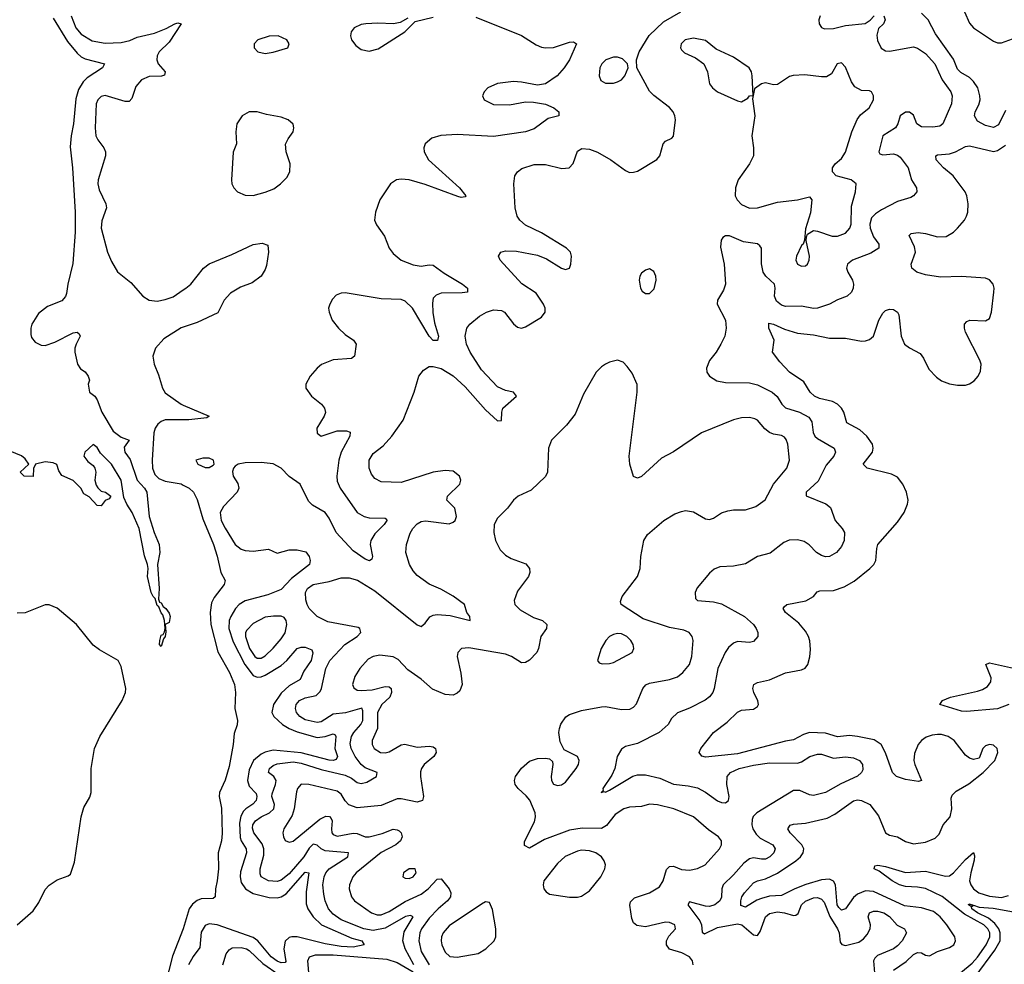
# Model space of a CAD drawing. Header units: inches. Extents: x 1603819 to 1745079, y 385938 to 533966.
# Tile 520 of 561: x 1639183 to 1644103, y 503473 to 508190. Entities that reach past the tile are written whole.
import ezdxf

# ---------------------------------------------------------------- set-up
doc = ezdxf.new("R2010")
doc.units = ezdxf.units.IN
doc.header["$MEASUREMENT"] = 0
doc.layers.add('B6530', color=7, linetype='Continuous')
doc.layers.add('B6540', color=7, linetype='Continuous')

msp = doc.modelspace()

# ---------------------------------------------------------------- linework, layer by layer
at = {"layer": 'B6530', "color": 5}
for points, elevation in [([(1639440.1, 508210), (1639462.9, 508150), (1639490, 508118.6), (1639545.5, 508085.5), (1639610, 508073.8), (1639690, 508075.8), (1639733.2, 508086.8), (1639770, 508103.4), (1639856.4, 508123.6), (1639914.3, 508145.7), (1639958, 508170), (1639974.2, 508174.2), (1639990.3, 508170.3), (1639930, 508078.3), (1639880.2, 508030), (1639869.5, 508010.5), (1639867.9, 507990), (1639875, 507970), (1639910.3, 507930), (1639906.4, 507913.6), (1639891.4, 507908.6), (1639830, 507906), (1639791.6, 507890), (1639763, 507857), (1639743.2, 507796.8), (1639730, 507782.6), (1639710, 507781.8), (1639610, 507812.4), (1639590, 507807.1), (1639572.9, 507790), (1639564.7, 507770), (1639560.6, 507650), (1639564.3, 507610), (1639573.4, 507590), (1639603.6, 507550), (1639611.3, 507530), (1639611.3, 507510), (1639574.5, 507390), (1639573.8, 507370), (1639580.3, 507340.3), (1639613.8, 507270), (1639616.1, 507250), (1639593.9, 507186.1), (1639590.9, 507150), (1639621.7, 507030), (1639642.1, 506982.1), (1639671.7, 506931.7), (1639738.6, 506878.6), (1639798.3, 506810), (1639829.5, 506789.5), (1639870, 506784.7), (1639910, 506792.4), (1639950, 506806.8), (1640000, 506840.6)], 280), ([(1639350, 508197.8), (1639422.1, 508082.1), (1639470, 508023), (1639490, 508005.4), (1639510, 507995.5), (1639607.3, 507970), (1639597.6, 507950), (1639519.7, 507900.3), (1639499.6, 507880.4), (1639477.6, 507842.4), (1639464.5, 507795.5), (1639452.5, 507670), (1639439.6, 507610), (1639435.6, 507555.6), (1639447.3, 507450), (1639460.1, 507230), (1639460.9, 507130), (1639447.9, 506972.1), (1639423.7, 506870), (1639417.4, 506822.6), (1639411.8, 506808.2), (1639393.7, 506786.3), (1639321.5, 506758.5), (1639276.8, 506723.2), (1639244, 506670), (1639238.5, 506650), (1639238.8, 506618.8), (1639242.8, 506602.8), (1639260, 506580), (1639290, 506565.6), (1639310, 506563.6), (1639359.4, 506580.6), (1639450, 506627.3), (1639470.4, 506630.4), (1639481, 506621), (1639486, 506610), (1639464.7, 506570), (1639458, 506550), (1639458, 506530), (1639472, 506470), (1639487.1, 506447.1), (1639510, 506432), (1639524.7, 506410), (1639531.3, 506390), (1639526, 506370), (1639531.3, 506330), (1639558, 506310), (1639570, 506292), (1639594, 506230), (1639650, 506134.8), (1639690, 506104.9), (1639730.8, 506090), (1639705.3, 506054.7), (1639708, 506030), (1639734.4, 505994.4), (1639770.3, 505890), (1639806.4, 505850), (1639818.4, 505830), (1639830.4, 505710), (1639854.9, 505630), (1639880.9, 505570), (1639883.6, 505530), (1639871.7, 505470), (1639880.9, 505350), (1639876.3, 505296.3), (1639882, 505282), (1639890, 505278.8), (1639899.9, 505259.9), (1639913, 505250), (1639930, 505226.8), (1639934.9, 505210), (1639930, 505179), (1639910.9, 505169.1), (1639913.7, 505133.7), (1639910.3, 505110.3), (1639901.6, 505098.4), (1639890, 505059.3), (1639882, 505070), (1639883, 505090), (1639890, 505117.3), (1639899.5, 505120.5), (1639906.2, 505133.8), (1639909.8, 505150.2), (1639906.8, 505190), (1639898.7, 505218.7), (1639890, 505227.3), (1639878, 505258), (1639870, 505265.2), (1639859.6, 505299.6), (1639850, 505309.2), (1639840.5, 505330), (1639822, 505410), (1639825.5, 505450), (1639822.5, 505470), (1639806.6, 505513.4), (1639780.4, 505650), (1639746, 505730), (1639718.7, 505770), (1639703.3, 505803.3), (1639689.6, 505890), (1639642.4, 505970), (1639586.2, 506026.2), (1639570, 506053.2), (1639550, 506069), (1639508.7, 506031.3), (1639504, 506010), (1639523.8, 505983.8), (1639550, 505964.7), (1639558.8, 505950), (1639562.8, 505930), (1639559.1, 505890), (1639565.2, 505865.2), (1639573, 505853), (1639590, 505836), (1639612, 505830), (1639638, 505810), (1639630, 505798), (1639610, 505788.7), (1639590, 505762), (1639570, 505764), (1639530, 505808), (1639503.1, 505823.1), (1639488.7, 505850), (1639450, 505888.7), (1639393.6, 505913.6), (1639378, 505938), (1639368.4, 505968.4), (1639350, 505978), (1639310, 505982), (1639262, 505970), (1639251.6, 505948.4), (1639250, 505908.7), (1639206, 505910), (1639186, 505930), (1639228, 505970), (1639210, 505998), (1639192.9, 506012.9), (1639136, 506036)], 260), ([(1640000, 506654.3), (1639990, 506650.8), (1639904.1, 506595.9), (1639861.6, 506550), (1639848.1, 506510), (1639855.3, 506470), (1639877.4, 506417.4), (1639896.3, 506350), (1639910, 506326.2), (1639989.7, 506269.7), (1640000, 506265.3)], 280), ([(1640000, 506191.9), (1639910, 506191.4), (1639890, 506184), (1639872.7, 506170), (1639859.7, 506150), (1639853.2, 506126.8), (1639845, 505990), (1639846.6, 505950), (1639858.3, 505918.3), (1639878.5, 505898.5), (1639910, 505884.9), (1639990, 505871.6), (1640000, 505866.2)], 280), ([(1639169.8, 503670), (1639250, 503739), (1639278.3, 503781.7), (1639310, 503845.7), (1639330, 503867.7), (1639370, 503894), (1639425.9, 503914.1), (1639436.4, 503923.6), (1639457.7, 503982.3), (1639490.5, 504210), (1639503.7, 504256.3), (1639533.1, 504306.9), (1639540.9, 504330), (1639539.9, 504450), (1639556.7, 504550), (1639583.8, 504610), (1639695, 504790), (1639712.1, 504830), (1639713.5, 504850), (1639690, 504959.3), (1639675.1, 504990), (1639582.6, 505042.6), (1639550, 505066), (1639466.6, 505170), (1639370, 505250.6), (1639330, 505267.8), (1639310, 505268.7), (1639210, 505227.6), (1639170, 505226.6)], 280), ([(1640000, 503649.3), (1639946.1, 503513.9), (1639910, 503369.7)], 280)]:
    msp.add_lwpolyline(points, dxfattribs=dict(at, elevation=elevation))
at = {"layer": 'B6540', "color": 5}
for points, elevation in [([(1641462.7, 508202.7), (1641691, 508111), (1641764.8, 508064.8), (1641790, 508053.8), (1641810.9, 508049.1), (1641850, 508052.4), (1641930, 508078.3), (1641950, 508079.5), (1641964.9, 508070), (1641930, 507989.8), (1641903.2, 507950), (1641868.3, 507910), (1641810, 507869.8), (1641770, 507863.1), (1641690, 507878.7), (1641650, 507881.8), (1641570, 507871.9), (1641523.1, 507850), (1641503.7, 507830), (1641495.5, 507810), (1641504, 507790), (1641550, 507767.2), (1641630, 507765.5), (1641710, 507780.8), (1641750, 507779), (1641810, 507768.2), (1641852.2, 507750), (1641877.3, 507730), (1641878, 507710), (1641823.7, 507696.3), (1641754.5, 507645.5), (1641710.8, 507630), (1641550, 507607), (1641370, 507616.4), (1641287.6, 507612.4), (1641241.9, 507598.1), (1641208.9, 507570), (1641202.3, 507550), (1641204, 507530), (1641225.5, 507490), (1641381.5, 507350), (1641412, 507310), (1641410, 507306), (1641390, 507302.7), (1641372.4, 507307.6), (1641210, 507367.6), (1641130, 507390.9), (1641090, 507394.5), (1641065.3, 507390), (1641035.5, 507370), (1640983.5, 507290), (1640961.2, 507230), (1640956.9, 507190), (1640966, 507166), (1641006.5, 507110), (1641030.2, 507050), (1641050, 507022.3), (1641090, 506990.2), (1641150, 506966.5), (1641190, 506960.2), (1641230, 506966.2), (1641250, 506964.7), (1641303.9, 506923.9), (1641395.5, 506870), (1641420.3, 506850), (1641420.7, 506830), (1641394.5, 506825.5), (1641290, 506825), (1641264.6, 506815.4), (1641250, 506799.7), (1641245.3, 506774.7), (1641248.2, 506728.2), (1641256.2, 506676.2), (1641275.5, 506610), (1641271.2, 506588.8), (1641250, 506588.8), (1641230, 506609.8), (1641146.1, 506750), (1641110, 506785.5), (1641090, 506793.7), (1640990, 506797), (1640810, 506826.4), (1640790, 506824.8), (1640764.6, 506815.4), (1640745.5, 506794.5), (1640732.9, 506770), (1640726.7, 506750), (1640729.1, 506730), (1640744.9, 506690), (1640775.5, 506650), (1640810, 506617.6), (1640850.4, 506590), (1640864.2, 506570), (1640856.5, 506510), (1640841.4, 506498.6), (1640750, 506492.2), (1640691.8, 506468.2), (1640669.2, 506450), (1640634.2, 506410), (1640612.6, 506370), (1640613.8, 506350), (1640642, 506310), (1640690.6, 506270.6), (1640706.7, 506250), (1640710.8, 506229.2), (1640704.5, 506210), (1640667.9, 506150), (1640670, 506125.5), (1640690, 506110.4), (1640770, 506137.4), (1640816.9, 506136.9), (1640834, 506130), (1640832.4, 506110), (1640790.1, 506030), (1640777.9, 505990), (1640767.6, 505910), (1640770, 505885.5), (1640784.8, 505850), (1640870, 505729.4), (1640904.2, 505710), (1640930, 505702.9), (1641010, 505700.4), (1641016.1, 505696.1), (1641017.4, 505690), (1641004.7, 505670), (1640957.2, 505622.8), (1640937.9, 505590), (1640934.8, 505570), (1640945.7, 505510), (1640943.4, 505496.6), (1640931.4, 505488.6), (1640910, 505496.1), (1640850, 505538.5), (1640765.3, 505630), (1640730, 505700.6), (1640710, 505729.9), (1640646.3, 505766.3), (1640626.5, 505786.5), (1640584.9, 505870), (1640528.9, 505908.9), (1640489.8, 505950), (1640450, 505971.7), (1640390, 505978.7), (1640310, 505976.8), (1640275.5, 505970), (1640260, 505960), (1640251.5, 505950), (1640246.8, 505933.2), (1640249.3, 505910.7), (1640273.5, 505873.5), (1640278, 505850), (1640270.4, 505830), (1640200.8, 505759.2), (1640185.1, 505730), (1640189.8, 505690), (1640210, 505650.6), (1640259.7, 505570), (1640290, 505546.2), (1640310, 505538.9), (1640350, 505535.3), (1640425.9, 505545.9), (1640470, 505526), (1640530, 505542.1), (1640570, 505541.9), (1640612.2, 505532.2), (1640630.2, 505510.2), (1640634, 505490), (1640631.5, 505470), (1640540.6, 505399.4), (1640490, 505344.6), (1640422.7, 505317.3), (1640310, 505288.5), (1640279.2, 505270), (1640260.8, 505250), (1640237.7, 505210), (1640230, 505189.5), (1640228.8, 505150), (1640250, 505083.3), (1640307.5, 504970), (1640350, 504915.6), (1640370, 504906.7), (1640390, 504908.4), (1640410, 504916.9), (1640490, 504965.5), (1640517.8, 504990), (1640570, 505050.2), (1640590, 505057.4), (1640610, 505056), (1640642.9, 505042.9), (1640648.6, 505028.6), (1640639.7, 504990), (1640603.7, 504936.3), (1640585.2, 504894.8), (1640530, 504862.8), (1640490, 504826.2), (1640451.3, 504770), (1640443.6, 504730), (1640452.5, 504710), (1640496.8, 504670), (1640530, 504649.8), (1640570, 504633.4), (1640670, 504605.4), (1640710.3, 504609.7), (1640750, 504623.8), (1640759.1, 504619.1), (1640763.2, 504610), (1640758.6, 504550), (1640770.6, 504510), (1640764, 504496), (1640749.1, 504490.9), (1640730, 504491.7), (1640590, 504529.3), (1640450, 504541.5), (1640410, 504531.6), (1640390, 504521.7), (1640352.2, 504490), (1640330, 504444.5), (1640322.3, 504390), (1640330, 504362.7), (1640365.1, 504325.1), (1640368.8, 504310), (1640364.6, 504290), (1640348.3, 504271.7), (1640313, 504250), (1640302.2, 504237.8), (1640288.2, 504211.8), (1640281.6, 504178.4), (1640285.2, 504105.2), (1640290, 504089.5), (1640314.7, 504050), (1640316.7, 504030), (1640286.2, 503933.8), (1640284.9, 503910), (1640290, 503881.3), (1640310.7, 503850), (1640350, 503826.6), (1640430, 503805.6), (1640470, 503804.3), (1640490, 503809.1), (1640515.1, 503824.9), (1640610, 503932.7), (1640627.3, 503930), (1640614.4, 503834.4), (1640614.8, 503774.8), (1640622.4, 503750), (1640648.9, 503710), (1640691.9, 503670), (1640842.7, 503602.7), (1640893.6, 503590), (1640904.4, 503570), (1640850, 503558), (1640790, 503561.7), (1640710, 503574.2), (1640570, 503609.2), (1640543, 503610), (1640530, 503606.6), (1640510, 503588.4), (1640503.4, 503550), (1640513.1, 503486.9), (1640510, 503481.5), (1640490, 503479.7), (1640470, 503487.9), (1640439, 503510), (1640372.9, 503590), (1640350, 503607.3), (1640170, 503670.3), (1640130, 503675.6), (1640110, 503667), (1640090, 503634), (1640083.1, 503556.9), (1640050, 503512.4), (1640027.2, 503470)], 320), ([(1641151.9, 503470), (1641109.8, 503549.8), (1641098.5, 503590), (1641105.2, 503634.8), (1641150, 503710.4), (1641136.8, 503716.8), (1641110.8, 503710.8), (1641010, 503653.5), (1640950, 503641.8), (1640902.4, 503650), (1640790, 503695.2), (1640750, 503722.6), (1640727, 503750), (1640708.9, 503790), (1640702.5, 503822.5), (1640698.5, 503870), (1640705, 503910), (1640713.2, 503930), (1640730.1, 503950), (1640822.8, 504010), (1640826, 504030), (1640710, 504040.1), (1640688.8, 504050), (1640670, 504067.1), (1640650, 504072.6), (1640630, 504052.8), (1640602.8, 504010), (1640530, 503924.9), (1640490, 503892.2), (1640470, 503886.1), (1640426.4, 503890), (1640390, 503909.3), (1640384, 503924), (1640384.1, 503950), (1640402.7, 504017.3), (1640403.1, 504050), (1640394.7, 504074.7), (1640353.2, 504130), (1640347.1, 504152.9), (1640348.7, 504170), (1640361.5, 504190), (1640390.2, 504210), (1640431.6, 504230), (1640453, 504250), (1640456.8, 504270), (1640443.3, 504310), (1640444.4, 504324.4), (1640462.1, 504370), (1640464.8, 504390), (1640452.3, 504410), (1640426.5, 504430), (1640431.3, 504450), (1640450, 504465.5), (1640470, 504473.8), (1640550, 504483.5), (1640590, 504478), (1640690, 504446), (1640810, 504417.3), (1640841.8, 504401.8), (1640870, 504381.2), (1640890, 504376), (1640917.6, 504382.4), (1640966.7, 504410), (1640969.2, 504430), (1640910, 504454.1), (1640889.8, 504469.8), (1640859.9, 504510), (1640838.7, 504550), (1640834.9, 504574.9), (1640841.7, 504610), (1640852.2, 504630), (1640887.3, 504670), (1640897.1, 504690), (1640898.3, 504738.3), (1640892.5, 504752.5), (1640811.5, 504728.5), (1640750, 504721.7), (1640690, 504684), (1640670, 504679.8), (1640610, 504693.8), (1640582.3, 504710), (1640567.1, 504730), (1640561.4, 504750), (1640565.2, 504770), (1640580.9, 504790), (1640610, 504802.9), (1640664.2, 504815.8), (1640684.5, 504835.5), (1640691.3, 504850), (1640712.2, 504950), (1640732.3, 504990), (1640807.5, 505070), (1640869.4, 505110), (1640887.6, 505130), (1640883.1, 505150), (1640874.5, 505154.5), (1640723.7, 505183.7), (1640670.3, 505210), (1640630.3, 505250), (1640619.5, 505270), (1640612.5, 505292.5), (1640611.5, 505330), (1640622, 505350), (1640650.2, 505369.8), (1640730, 505384.2), (1640790, 505402.7), (1640830, 505403.2), (1640870.7, 505390.7), (1640958.5, 505338.5), (1641170, 505168.9), (1641190, 505159.8), (1641210, 505175.8), (1641232.6, 505207.4), (1641250, 505216.9), (1641270, 505220.2), (1641334.7, 505214.7), (1641434, 505190), (1641432, 505210), (1641417.6, 505230), (1641406, 505270), (1641350, 505311.8), (1641286.8, 505346.8), (1641230, 505371.8), (1641170, 505414.2), (1641150, 505437.3), (1641131, 505470), (1641112.7, 505530), (1641116.5, 505570), (1641134.1, 505625.9), (1641148, 505650), (1641170, 505672.9), (1641190, 505684.1), (1641211.7, 505688.3), (1641330, 505673.3), (1641350, 505681), (1641359.6, 505690), (1641366, 505710), (1641358.3, 505750), (1641317.1, 505790), (1641320.4, 505810), (1641382.6, 505870), (1641387.2, 505890), (1641380.4, 505910), (1641350, 505935.8), (1641310, 505938.5), (1641250, 505930.1), (1641090, 505879.8), (1640990, 505881.8), (1640958.2, 505898.2), (1640941.3, 505921.3), (1640930.2, 505950), (1640928.8, 505991.2), (1640950, 506024.4), (1640998.6, 506061.4), (1641042.9, 506110), (1641100.2, 506190), (1641153.7, 506330), (1641178.4, 506410), (1641200.5, 506439.5), (1641230, 506457.6), (1641250, 506458.9), (1641290, 506449), (1641350, 506412.3), (1641410, 506356.8), (1641510, 506242.6), (1641570, 506187.8), (1641590, 506188.7), (1641592.3, 506230), (1641598, 506250), (1641666, 506310), (1641650.7, 506330), (1641610, 506337.7), (1641570, 506356.5), (1641490, 506442), (1641433.4, 506530), (1641415.2, 506570), (1641408.4, 506610), (1641418, 506650), (1641431.8, 506670), (1641481.1, 506710), (1641515.8, 506730), (1641550, 506741.3), (1641590, 506738.6), (1641606.2, 506730), (1641650.9, 506670.9), (1641670, 506654.4), (1641690, 506649.8), (1641710, 506656.8), (1641790, 506704.4), (1641808.9, 506730), (1641809, 506750), (1641800.2, 506770), (1641764.2, 506824.2), (1641692, 506872), (1641584.9, 506990), (1641576.4, 507010), (1641586.8, 507030), (1641610, 507035.6), (1641665.5, 507034.5), (1641770, 507014.3), (1641816.4, 506996.4), (1641890, 506949.7), (1641910, 506943.6), (1641930.6, 506950), (1641937.1, 506970), (1641940.4, 507010), (1641934.9, 507030), (1641915.5, 507050), (1641790, 507126.4), (1641710, 507164.7), (1641682.4, 507190), (1641669.2, 507210), (1641658.8, 507250), (1641651.8, 507370), (1641657.6, 507410), (1641670.4, 507430), (1641692.5, 507447.5), (1641753.5, 507466.5), (1641810, 507467.1), (1641892, 507448), (1641929.2, 507450.8), (1641948.4, 507471.6), (1641970, 507534.5), (1641992.8, 507547.2), (1642030, 507543.7), (1642070, 507529), (1642137.7, 507490), (1642210, 507437.4), (1642230, 507428), (1642250, 507428.2), (1642270, 507434.7), (1642367.1, 507492.9), (1642382, 507510), (1642398.8, 507570), (1642410, 507584), (1642441.4, 507598.6), (1642450, 507608.7), (1642459.5, 507690), (1642457.6, 507710), (1642448.2, 507730), (1642430, 507752.2), (1642351.2, 507811.2), (1642330, 507832.7), (1642266.8, 507950), (1642265.5, 507990), (1642278.3, 508030), (1642329.3, 508110.7), (1642400.9, 508179.1), (1642486.3, 508230)], 340), ([(1641122, 508198), (1641084, 508176), (1641050.7, 508169.3), (1640973.1, 508173.1), (1640912, 508170), (1640890, 508165.7), (1640854.9, 508150), (1640838.7, 508130), (1640835.8, 508110), (1640841.3, 508090), (1640862.2, 508062.2), (1640890, 508041.6), (1640930, 508032.7), (1640974.9, 508045.1), (1641108, 508130), (1641159, 508181), (1641250, 508203)], 320), ([(1643500.5, 508210), (1643508, 508190), (1643499.1, 508170), (1643474.3, 508145.7), (1643466, 508114), (1643470, 508087.3), (1643488.6, 508048.6), (1643510, 508035.5), (1643530, 508032.9), (1643650, 508055), (1643670, 508049), (1643710, 508022), (1643756.5, 507970), (1643793.1, 507890), (1643835.3, 507830), (1643843.1, 507810), (1643839.1, 507770), (1643795.5, 507670), (1643781.4, 507658.6), (1643746.8, 507653.2), (1643690, 507654.7), (1643666.8, 507670), (1643650, 507712.8), (1643630, 507729.4), (1643610, 507728.7), (1643582.2, 507710), (1643572, 507670), (1643558.8, 507650), (1643495.6, 507610), (1643476.2, 507530), (1643480.8, 507520.8), (1643495.6, 507515.6), (1643550, 507519.8), (1643570, 507514.6), (1643583.5, 507503.5), (1643622.3, 507450), (1643639.7, 507390), (1643663.7, 507350), (1643666, 507330), (1643649.3, 507310), (1643636.8, 507303.2), (1643570, 507282.6), (1643490, 507240.5), (1643459.1, 507220.9), (1643439.9, 507200.1), (1643431.1, 507170), (1643433.4, 507150), (1643450, 507106), (1643476.2, 507070), (1643476, 507050), (1643436.2, 507023.8), (1643344.7, 506990), (1643319.8, 506970), (1643314.2, 506950), (1643320.9, 506930), (1643344.8, 506890), (1643349.7, 506870), (1643348.4, 506850), (1643340.4, 506830), (1643318.4, 506810), (1643270, 506791.2), (1643230, 506769.3), (1643170, 506749.4), (1643150, 506747.8), (1643090, 506760.5), (1643010, 506757.9), (1642990, 506764.4), (1642965.4, 506785.4), (1642955.1, 506810), (1642958, 506850), (1642954.7, 506870), (1642912.1, 506910), (1642899, 506930), (1642889.4, 506970.6), (1642890.2, 507050), (1642881.7, 507061.7), (1642870, 507070.3), (1642800.2, 507080.2), (1642730, 507110.4), (1642710, 507110.4), (1642697.2, 507102.8), (1642687.6, 507090), (1642685.1, 507054.9), (1642704.2, 506970), (1642709.8, 506870), (1642699.6, 506840.4), (1642669.6, 506790), (1642668, 506770), (1642709.7, 506690), (1642714, 506650), (1642706, 506610), (1642687.4, 506570), (1642663.5, 506530), (1642630, 506488.5), (1642614.4, 506450), (1642617.2, 506430), (1642629.8, 506409.8), (1642667.3, 506387.3), (1642710, 506378.1), (1642830, 506376.8), (1642870, 506366), (1642943.1, 506330), (1642968, 506308), (1642991.6, 506270), (1643010, 506251.6), (1643079.7, 506230), (1643125.7, 506205.7), (1643142.3, 506182.3), (1643148.8, 506128.8), (1643157.3, 506110), (1643170, 506098), (1643253.6, 506050), (1643260.5, 506030), (1643252, 506010), (1643213.6, 505966.4), (1643173.8, 505886.2), (1643113.1, 505830), (1643112.7, 505812.7), (1643212.2, 505772.2), (1643234.8, 505754.8), (1643258.7, 505690), (1643292.8, 505650), (1643304, 505630), (1643303.5, 505590), (1643290, 505559.5), (1643265.1, 505530), (1643230, 505509.2), (1643210, 505508.1), (1643190, 505514.3), (1643164.9, 505530), (1643128.3, 505568.3), (1643104, 505584), (1643070, 505593), (1643028.9, 505591.1), (1643001.1, 505578.9), (1642933.8, 505526.2), (1642870, 505508.9), (1642810, 505473.4), (1642750, 505461.5), (1642681.8, 505458.2), (1642653.8, 505446.2), (1642630, 505425.7), (1642567.7, 505352.3), (1642559.3, 505330), (1642560.4, 505300.4), (1642569.8, 505289.8), (1642650, 505283.6), (1642690, 505272.8), (1642804.7, 505210), (1642849.6, 505170), (1642863.6, 505150), (1642871.6, 505130), (1642871.6, 505110), (1642850, 505084.6), (1642830, 505080.2), (1642770, 505085.2), (1642750, 505076.5), (1642725.2, 505054.8), (1642708.7, 505030), (1642672.3, 504950), (1642653.5, 504850), (1642646.2, 504830), (1642630, 504808), (1642607.8, 504792.2), (1642530, 504752.7), (1642470.6, 504729.4), (1642440.1, 504699.9), (1642422.9, 504670), (1642378.7, 504630), (1642270, 504574.7), (1642210, 504560.2), (1642190, 504546.7), (1642168.2, 504510), (1642156.5, 504450), (1642142.5, 504417.5), (1642097.6, 504350), (1642098.9, 504341.1), (1642089.5, 504330), (1642103.6, 504336.4), (1642110, 504332.3), (1642130, 504342.7), (1642247.2, 504412.8), (1642270, 504419.3), (1642310, 504419.7), (1642382.5, 504402.5), (1642450, 504372.5), (1642524.2, 504364.2), (1642570, 504353.9), (1642610, 504333.1), (1642670, 504289.8), (1642690, 504280.3), (1642710, 504278.9), (1642724.4, 504290), (1642727.9, 504310), (1642717.1, 504370), (1642719.1, 504410), (1642734.6, 504430), (1642778.4, 504450), (1642850, 504467.3), (1642930, 504479.6), (1643070, 504477.7), (1643090, 504484.4), (1643132.2, 504510), (1643170, 504522.2), (1643190, 504522.2), (1643250, 504501.4), (1643310, 504509), (1643350, 504504.7), (1643379.2, 504490), (1643395, 504470), (1643396.1, 504443.9), (1643389.8, 504430), (1643370, 504412.8), (1643286.2, 504373.8), (1643210, 504330.9), (1643150, 504316.1), (1643130, 504319), (1643081.1, 504341.1), (1643050, 504340.7), (1642866.4, 504230), (1642848.8, 504211.2), (1642843.4, 504196.6), (1642841.8, 504170), (1642847.4, 504150), (1642862.8, 504122.8), (1642882.6, 504102.6), (1642946, 504070), (1642957.7, 504050), (1642950.9, 504030), (1642931, 504010), (1642910, 503998.6), (1642890, 503997.2), (1642850, 504005.1), (1642830, 503999.8), (1642801.5, 503978.5), (1642750, 503919.3), (1642699.1, 503870), (1642692, 503850), (1642690, 503808.2), (1642682.2, 503790), (1642657.3, 503770), (1642630, 503762), (1642610, 503762.3), (1642530, 503785.5), (1642521.1, 503770), (1642581.8, 503690), (1642590.5, 503669.5), (1642593.8, 503633.8), (1642605.6, 503625.6), (1642670, 503656.9), (1642770, 503674.5), (1642791.7, 503670), (1642850, 503619.3), (1642870, 503616.4), (1642883.2, 503636.8), (1642910, 503709.7), (1642930, 503725.8), (1642970, 503735.5), (1643005.6, 503730), (1643050, 503716.1), (1643062, 503718), (1643074, 503726), (1643090.2, 503770), (1643110, 503788.4), (1643150, 503804.3), (1643170, 503805.6), (1643190, 503798.4), (1643202.8, 503782.8), (1643231.5, 503711.5), (1643270.5, 503650), (1643277.9, 503630), (1643283.1, 503583.1), (1643292.1, 503572.1), (1643310, 503567.3), (1643376, 503584), (1643399.3, 503600.7), (1643418.1, 503621.9), (1643433.2, 503650), (1643434, 503670), (1643423.2, 503710), (1643430.4, 503730), (1643450, 503738.9), (1643470, 503738.7), (1643500.5, 503730), (1643530, 503711.9), (1643568.6, 503668.6), (1643605.1, 503650), (1643614, 503630), (1643593.2, 503590), (1643570, 503564.3), (1643550, 503549.5), (1643470, 503516.6), (1643456.6, 503503.4), (1643449.9, 503490), (1643454.9, 503430)], 340), ([(1643183.1, 508210), (1643175.8, 508190), (1643178, 508170), (1643190, 508152), (1643204.7, 508144.7), (1643250, 508145.8), (1643310, 508162.2), (1643408.3, 508171.7), (1643432.4, 508187.6), (1643453.4, 508210)], 340), ([(1644110, 507736.8), (1644074.8, 507665.2), (1644050, 507651.6), (1644010, 507662.2), (1643970, 507683.2), (1643955, 507710), (1643957.9, 507730), (1643975.4, 507764.6), (1643981.9, 507790), (1643981.8, 507810), (1643970.6, 507850), (1643950, 507882.2), (1643930, 507902.5), (1643886.2, 507926.2), (1643870, 507942.9), (1643850, 507993.3), (1643759.4, 508119.4), (1643722.9, 508190), (1643690, 508222.7)], 320), ([(1643904.6, 508230), (1643930, 508172.6), (1643950, 508150.2), (1644050, 508083.2), (1644070, 508075.5), (1644090, 508074.2), (1644144.2, 508095.7)], 320), ([(1643550, 503443.2), (1643612.8, 503487.2), (1643650, 503521.5), (1643670, 503531.6), (1643690, 503529.4), (1643710, 503517.7), (1643730, 503515.3), (1643770, 503537.1), (1643830, 503555.9), (1643850.6, 503570), (1643860.2, 503590), (1643856.8, 503610), (1643816, 503670), (1643782, 503710), (1643750, 503735.6), (1643690, 503754.5), (1643604, 503764), (1643450, 503836.2), (1643410, 503840.1), (1643370, 503823.5), (1643350, 503806.9), (1643310, 503749.3), (1643290, 503742.4), (1643275.6, 503755.6), (1643268.4, 503770), (1643259.9, 503870), (1643250, 503888.4), (1643230, 503897.5), (1643190, 503895.4), (1643110.7, 503870.7), (1643056.6, 503850), (1642990, 503816.1), (1642930, 503813.5), (1642890, 503802.1), (1642866.5, 503793.5), (1642810, 503758.1), (1642786.7, 503766.7), (1642787.2, 503790), (1642791.6, 503810), (1642804.3, 503830), (1642850, 503879.8), (1642870, 503889.6), (1642910, 503899.3), (1642970, 503927.9), (1643061.1, 503990), (1643084.9, 504010), (1643098.5, 504030), (1643101.3, 504050), (1643091.6, 504070), (1643033.8, 504130), (1643021, 504150), (1643032.7, 504167.3), (1643050, 504173.2), (1643110, 504177.5), (1643218.1, 504201.9), (1643257.1, 504222.9), (1643350, 504288.9), (1643370, 504293.6), (1643390, 504291.4), (1643430.6, 504270.6), (1643473.8, 504213.8), (1643508.8, 504130), (1643530, 504117.2), (1643570, 504110.1), (1643610, 504086), (1643650, 504073.8), (1643710, 504082.5), (1643757.5, 504102.5), (1643777.5, 504122.5), (1643797.7, 504170), (1643832.7, 504210), (1643841, 504250), (1643837.7, 504302.3), (1643842.4, 504317.6), (1643863, 504337), (1643926.7, 504373.3), (1643997.4, 504430), (1644055.8, 504490), (1644071.1, 504531.1), (1644067, 504550), (1644050, 504567), (1644030, 504569.7), (1644010, 504563.1), (1643996, 504550), (1643977.6, 504502.4), (1643950, 504495.9), (1643930, 504502.7), (1643910, 504516.7), (1643852.7, 504590), (1643822.7, 504610), (1643790, 504619.9), (1643770, 504620.7), (1643742.9, 504617.1), (1643713.3, 504606.7), (1643689.7, 504590.3), (1643673.1, 504570), (1643654.4, 504525.6), (1643651.8, 504490), (1643655.5, 504470), (1643690.3, 504390), (1643675.1, 504384.9), (1643610, 504394.9), (1643563.9, 504410), (1643545.2, 504430), (1643510, 504528.5), (1643487.2, 504570), (1643453.6, 504593.6), (1643369.3, 504610.7), (1643330, 504615.3), (1643270, 504609), (1643210, 504626.7), (1643130, 504629.9), (1643099.4, 504620.6), (1643050, 504594.6), (1643010, 504587.8), (1642770, 504523.7), (1642610, 504506.8), (1642592, 504512), (1642578.9, 504530), (1642587.6, 504550), (1642649.3, 504630.7), (1642718.8, 504681.2), (1642770, 504731.6), (1642790, 504741.5), (1642850, 504746.3), (1642870, 504760.7), (1642875.1, 504770), (1642871.5, 504788.5), (1642851, 504830), (1642846.9, 504850), (1642851.6, 504870), (1642870, 504880.2), (1642930, 504892.8), (1643010, 504928.4), (1643090, 504943.1), (1643107.5, 504952.5), (1643121.3, 504970), (1643131.5, 505008.5), (1643135, 505045), (1643131.3, 505088.7), (1643124.9, 505110), (1643110, 505135.7), (1643075.7, 505175.7), (1643009.8, 505230), (1642997.6, 505250), (1643002.5, 505257.5), (1643016, 505270), (1643111.6, 505288.4), (1643149.5, 505310), (1643167.6, 505332.4), (1643181.5, 505338.5), (1643250, 505339.7), (1643302.8, 505357.2), (1643353.6, 505386.4), (1643432, 505450), (1643451.6, 505470), (1643461.3, 505490), (1643465.7, 505550), (1643471.3, 505570), (1643570, 505680.3), (1643603.5, 505730), (1643619.8, 505770), (1643622.2, 505790), (1643614.4, 505830), (1643596.1, 505870), (1643570, 505905.1), (1643540, 505920), (1643418, 505950), (1643398, 505970), (1643445.1, 506030), (1643448.7, 506050), (1643444.5, 506070), (1643415.8, 506110), (1643381.7, 506141.7), (1643316.8, 506176.8), (1643301.3, 506230), (1643289.8, 506250), (1643270, 506269.8), (1643244, 506284), (1643179.2, 506299.2), (1643154.5, 506310), (1643133.7, 506330), (1643101.7, 506381.7), (1643030, 506429.8), (1642981, 506481), (1642945.1, 506530), (1642952.7, 506590), (1642926.8, 506650), (1642925.9, 506674.1), (1642949.8, 506670.2), (1643004.2, 506644.2), (1643070, 506625), (1643150, 506616.3), (1643230, 506599.3), (1643310, 506600.2), (1643390, 506585.7), (1643410, 506587.2), (1643430, 506593.4), (1643450, 506610.5), (1643476.4, 506690), (1643495.5, 506724.5), (1643510, 506738), (1643530, 506744.2), (1643550, 506742.6), (1643570, 506730.5), (1643576.5, 506716.5), (1643588.6, 506610), (1643605, 506570), (1643630, 506551.1), (1643682.6, 506522.6), (1643699.8, 506499.8), (1643725.3, 506445.3), (1643764.4, 506404.4), (1643790, 506387.6), (1643830, 506371.9), (1643870, 506365.2), (1643910, 506365.6), (1643930, 506371.7), (1643952.9, 506387.1), (1643972.4, 506410), (1643985, 506435), (1643987.3, 506470), (1643981.8, 506490), (1643909.8, 506630), (1643903.9, 506650), (1643905.1, 506670), (1643916.8, 506683.2), (1643930.8, 506689.2), (1644010, 506686.9), (1644030, 506698.4), (1644039.4, 506730), (1644051.7, 506830), (1644052.4, 506850), (1644047, 506870), (1644030, 506890.8), (1644010, 506899.3), (1643890, 506908.2), (1643785, 506905), (1643710, 506917), (1643666.3, 506930), (1643640.4, 506950), (1643637.4, 506970), (1643660.2, 507030), (1643655.3, 507055.3), (1643627.9, 507112.1), (1643637.7, 507122.3), (1643672.7, 507127.3), (1643710, 507122.6), (1643770, 507105.6), (1643812.5, 507107.5), (1643850, 507128.8), (1643870, 507148.7), (1643904.7, 507190), (1643915, 507210), (1643921, 507230), (1643922.6, 507270), (1643916.5, 507310), (1643907, 507330), (1643848.4, 507410), (1643799.5, 507450), (1643762.4, 507490), (1643760.5, 507510), (1643770, 507514.7), (1643830, 507519.8), (1643859.7, 507530), (1643910, 507557.2), (1643930, 507560.7), (1644050, 507531.5), (1644070, 507536.9), (1644110, 507564.2)], 320), ([(1640000, 506840.6), (1640013.8, 506850), (1640037.9, 506870), (1640101.6, 506950), (1640130, 506971.5), (1640242.9, 507017.1), (1640350, 507068.5), (1640394.6, 507074.6), (1640423.6, 507063.6), (1640426, 507030), (1640416.7, 506963.3), (1640410, 506942), (1640390, 506909.3), (1640344, 506876), (1640286.1, 506853.9), (1640236.1, 506823.9), (1640204.4, 506790), (1640172.8, 506727.2), (1640070, 506678.7), (1640000, 506654.3)], 280), ([(1642548.9, 503470), (1642544.8, 503490), (1642530.4, 503510.4), (1642491.5, 503530), (1642430, 503547.8), (1642414.8, 503570), (1642415.4, 503590), (1642426.2, 503613.8), (1642460.5, 503650), (1642456.9, 503670), (1642430, 503681.4), (1642410, 503683.1), (1642310, 503660.3), (1642266.7, 503666.7), (1642250, 503679.6), (1642241.3, 503701.3), (1642231.7, 503768.3), (1642235.3, 503784.7), (1642254.8, 503805.2), (1642330, 503829.5), (1642379.7, 503860.3), (1642399.4, 503890), (1642414.5, 503945.5), (1642430, 503961.7), (1642450, 503962.8), (1642490, 503947), (1642530, 503942.5), (1642569.4, 503950.6), (1642608.3, 503970), (1642680.9, 504050), (1642689.8, 504070), (1642689.7, 504089.7), (1642675.6, 504110), (1642624.9, 504144.9), (1642549.6, 504210), (1642452.3, 504250), (1642370, 504269), (1642330, 504272.7), (1642290, 504261), (1642230, 504258.3), (1642202.7, 504250), (1642159.3, 504220.7), (1642114.6, 504165.4), (1642090, 504151.2), (1641993.4, 504153.4), (1641930, 504142), (1641804.8, 504095.2), (1641730, 504053), (1641705.8, 504065.8), (1641705.7, 504085.7), (1641756.3, 504183.7), (1641761.1, 504210), (1641758.5, 504230), (1641731.7, 504291.7), (1641714, 504314), (1641673.7, 504350), (1641659.7, 504370), (1641655.8, 504390), (1641660.5, 504410), (1641690, 504452.4), (1641730, 504487), (1641770, 504500.3), (1641810, 504502.4), (1641830, 504499.1), (1641845.2, 504485.2), (1641848, 504470), (1641838.3, 504410), (1641840.9, 504390), (1641850, 504373), (1641870, 504365.2), (1641890, 504369.3), (1641910, 504381.8), (1641964.2, 504450), (1641975.3, 504470), (1641979.1, 504490), (1641970.6, 504510.6), (1641903.5, 504543.5), (1641883.1, 504583.1), (1641876.8, 504630), (1641879.8, 504650), (1641887.8, 504672.2), (1641912, 504708), (1641930, 504719.7), (1641990, 504740.2), (1642090, 504759.4), (1642110, 504759.8), (1642190, 504744.6), (1642232.3, 504747.7), (1642250, 504756.9), (1642265.6, 504774.4), (1642297.1, 504850), (1642311.8, 504868.2), (1642330, 504876.1), (1642430, 504895.7), (1642470, 504908.1), (1642496.8, 504930), (1642529.8, 504970), (1642542.3, 505010), (1642547.9, 505090), (1642543.5, 505110), (1642529.2, 505129.2), (1642501.5, 505141.5), (1642430, 505154.4), (1642298.6, 505198.6), (1642189.5, 505270), (1642184.7, 505284.7), (1642193.3, 505310), (1642269.6, 505410), (1642282.9, 505450), (1642286.3, 505510), (1642302.6, 505590), (1642320.1, 505619.9), (1642402.7, 505690), (1642457.7, 505722.3), (1642490, 505734.9), (1642510, 505738.4), (1642550, 505732.7), (1642610, 505697.1), (1642630, 505694.4), (1642650, 505700.4), (1642690, 505727.2), (1642722.4, 505737.6), (1642750, 505743.2), (1642810, 505742.6), (1642861.6, 505758.4), (1642907.8, 505792.2), (1642949.8, 505870), (1643016.8, 505950), (1643029.8, 505990), (1643021.5, 506070), (1643013.7, 506093.7), (1643004.8, 506104.8), (1642990, 506113.5), (1642950, 506120.7), (1642929.3, 506129.3), (1642907.3, 506147.3), (1642870, 506189.8), (1642856.5, 506196.5), (1642830, 506203.5), (1642790, 506202.8), (1642750, 506191.8), (1642590, 506127.1), (1642450, 506033), (1642390, 506000.5), (1642290, 505909.3), (1642270, 505901.2), (1642250, 505908.7), (1642231.2, 505971.2), (1642228.9, 506010), (1642268.2, 506330), (1642268, 506368), (1642244.4, 506424.4), (1642219.1, 506459.1), (1642199.5, 506479.5), (1642170, 506489.4), (1642130, 506480.7), (1642110, 506469.6), (1642090, 506456.2), (1642064.4, 506430), (1642000.2, 506319.8), (1641958.9, 506221.1), (1641915.4, 506164.6), (1641841.3, 506090), (1641825.5, 506050), (1641820.5, 505930), (1641810, 505909.2), (1641739.1, 505840.9), (1641674, 505810), (1641650.7, 505790), (1641620.5, 505750), (1641570, 505701.6), (1641554.6, 505670), (1641553.1, 505630), (1641560.3, 505590), (1641583.4, 505543.4), (1641610, 505516.4), (1641639.4, 505499.4), (1641713, 505473), (1641730.3, 505450), (1641731.6, 505430), (1641725.7, 505410), (1641670, 505336.2), (1641654.3, 505290), (1641657.4, 505270), (1641683.4, 505243.4), (1641750, 505205.5), (1641796, 505190), (1641818, 505170), (1641814.9, 505150), (1641787.7, 505110), (1641775.2, 505050), (1641766.5, 505030), (1641730, 504992.1), (1641710, 504979.8), (1641690, 504978.7), (1641641.1, 505010), (1641610, 505021.6), (1641426.9, 505053.1), (1641390.3, 505049.7), (1641372.4, 505030), (1641368.8, 505010), (1641387.5, 504927.5), (1641393.8, 504870), (1641381.8, 504838.2), (1641370, 504826.3), (1641350, 504817.3), (1641310, 504820.7), (1641246.6, 504846.6), (1641190, 504897), (1641123.3, 504943.3), (1641074.8, 504994.8), (1641050, 505008), (1640982.7, 505017.3), (1640950, 505010.6), (1640923.9, 504996.1), (1640882.6, 504950), (1640857.2, 504910), (1640846.4, 504870), (1640853.2, 504853.2), (1640870, 504842.2), (1640890, 504839.4), (1640944, 504844), (1641010, 504859.4), (1641030, 504858.8), (1641039.1, 504850), (1641041.9, 504830), (1641032.7, 504807.3), (1640993.3, 504770), (1640970.6, 504730), (1640971.3, 504650), (1640943.8, 504590), (1640944.6, 504570), (1640954.9, 504550), (1640986, 504530), (1641010, 504528.2), (1641030, 504534.3), (1641090, 504569.3), (1641108.4, 504571.6), (1641170, 504557.3), (1641230, 504562.8), (1641250, 504558.7), (1641261.6, 504550), (1641264.9, 504530), (1641252.2, 504510), (1641204.9, 504470), (1641190.2, 504450), (1641186, 504434), (1641185.6, 504410), (1641200.8, 504310), (1641195.8, 504290), (1641170, 504282), (1641090, 504299), (1641070, 504298.5), (1640990, 504266), (1640870, 504253.7), (1640828.5, 504268.5), (1640809.4, 504289.4), (1640790, 504322.3), (1640770, 504337.3), (1640628.5, 504371.5), (1640590, 504371.8), (1640571.4, 504350), (1640566.2, 504333.8), (1640554.2, 504250), (1640544.6, 504215.4), (1640503.8, 504150), (1640498.4, 504130), (1640500.7, 504110), (1640510.2, 504090.2), (1640530, 504082), (1640550, 504088.2), (1640682.6, 504197.4), (1640712.6, 504212.6), (1640731.4, 504211.4), (1640740.1, 504200.1), (1640744, 504190), (1640740.6, 504150), (1640743.7, 504130), (1640750, 504121.8), (1640770, 504113.4), (1640850, 504127.8), (1640870, 504125.3), (1640909.7, 504109.7), (1640930, 504109.2), (1640994, 504126), (1641050, 504148), (1641070, 504144.9), (1641078.6, 504138.6), (1641088.7, 504130), (1641094.7, 504110), (1641086, 504090), (1641062.3, 504070), (1640989.5, 504030.5), (1640864.7, 503930), (1640847.6, 503910), (1640831.8, 503870), (1640830.2, 503850), (1640840.6, 503810), (1640856.5, 503790), (1640941.2, 503730), (1640970, 503719.3), (1640990, 503720.1), (1641030, 503737), (1641110, 503787.1), (1641190, 503823.4), (1641224.3, 503850), (1641270, 503898.5), (1641290, 503899.8), (1641328.5, 503850), (1641337.6, 503830), (1641336.1, 503810), (1641321.6, 503790), (1641274.2, 503750), (1641230, 503703.6), (1641191, 503650), (1641183, 503630), (1641177.5, 503590), (1641190, 503536.9), (1641229.2, 503470)], 360), ([(1640000, 506265.3), (1640130.3, 506210), (1640118.4, 506201.6), (1640028, 506192), (1640000, 506191.9)], 280), ([(1640000, 505866.2), (1640030.6, 505850), (1640052.3, 505830), (1640070, 505793.4), (1640097.8, 505697.8), (1640151.2, 505570), (1640170, 505511.3), (1640188.7, 505428.7), (1640210.2, 505390), (1640205.2, 505370), (1640155.5, 505304.5), (1640142, 505278), (1640135.4, 505230), (1640138.1, 505170), (1640173.9, 505033.9), (1640231.4, 504930), (1640256.2, 504870), (1640262.1, 504830), (1640258, 504750), (1640272.1, 504690), (1640270, 504669.2), (1640254.1, 504625.9), (1640250.2, 504570.2), (1640230, 504461.3), (1640210, 504392.9), (1640180.9, 504330), (1640180.1, 504310), (1640192.1, 504252.1), (1640194.5, 504125.5), (1640191.3, 504088.7), (1640175.2, 504030), (1640177.4, 503950), (1640170.7, 503889.3), (1640161.2, 503850), (1640159.7, 503810), (1640150, 503800.7), (1640090, 503798.9), (1640070, 503791.3), (1640046.4, 503773.6), (1640030.5, 503749.5), (1640000.3, 503650), (1640000, 503649.3)], 280), ([(1644126.1, 504770), (1644070, 504748.9), (1643914.6, 504734.6), (1643890, 504736.7), (1643780.9, 504770), (1643795.1, 504790), (1643833.6, 504806.4), (1643970, 504836.1), (1643995.1, 504844.9), (1644019.6, 504860.4), (1644035.8, 504884.2), (1644036.8, 504903.2), (1644011.3, 504970), (1644030, 504978.3), (1644150, 504952.5)], 280), ([(1643883.8, 503430), (1643942.2, 503477.8), (1643970, 503508.6), (1644012.5, 503570), (1644030.5, 503610), (1644030.5, 503630), (1644021.6, 503650), (1644001.8, 503670), (1643903.6, 503723.6), (1643792, 503812), (1643710, 503851.3), (1643670, 503858.3), (1643610, 503860.6), (1643579.6, 503870), (1643543.7, 503890), (1643477.9, 503937.9), (1643452.9, 503950), (1643455.6, 503964.4), (1643471.9, 503968.1), (1643510, 503960.5), (1643610, 503931), (1643710, 503937.6), (1643810, 503912.1), (1643830, 503915.3), (1643850, 503929.2), (1643910, 503996.1), (1643950, 504031.4), (1643955.1, 504015.1), (1643953.1, 503993.1), (1643935.2, 503930), (1643930.1, 503890.1), (1643935.7, 503870), (1643948.7, 503850), (1643975.6, 503830), (1644030, 503812.8), (1644090, 503807), (1644124.2, 503815.8)], 280), ([(1643957.8, 503410), (1644056.3, 503543.7), (1644081.8, 503590), (1644083, 503630), (1644075.4, 503650), (1644055.8, 503675.8), (1644023.8, 503703.8), (1643969.3, 503730), (1643941, 503750), (1643939.9, 503759.9), (1643923.9, 503770), (1643926.1, 503773.9), (1643944.9, 503770), (1643941, 503761), (1643950, 503767.4), (1643978.2, 503758.2), (1644047.3, 503752.7), (1644150, 503734.9)], 260), ([(1640199, 503470), (1640215.7, 503524.3), (1640230, 503545.7), (1640245.1, 503554.9), (1640290, 503557.2), (1640315.8, 503550), (1640330, 503541.6), (1640397.3, 503477.3), (1640480.1, 503420.1)], 340), ([(1640628, 503432), (1640623, 503490), (1640632, 503510), (1640660.8, 503519.2), (1640750, 503520.4), (1641018, 503498), (1641070, 503482.2), (1641150, 503434.8)], 340)]:
    msp.add_lwpolyline(points, dxfattribs=dict(at, elevation=elevation))
for points, elevation in [([(1640474, 508110), (1640430, 508108.6), (1640373, 508090), (1640354.9, 508070), (1640354.9, 508050), (1640373.4, 508030), (1640410, 508022.2), (1640450, 508027.6), (1640522.7, 508050), (1640529.5, 508070), (1640517.6, 508090)], 320), ([(1642550, 508098), (1642508.4, 508090), (1642489, 508070), (1642485.7, 508050), (1642490, 508040.7), (1642505.3, 508025.3), (1642559.4, 507999.4), (1642602, 507970), (1642620.4, 507930), (1642630.4, 507870), (1642644.4, 507850), (1642670.8, 507830), (1642770, 507785.3), (1642790, 507780.4), (1642822, 507798), (1642830, 507811), (1642848, 507812), (1642844, 507910), (1642840.5, 507930), (1642827.6, 507950), (1642750, 508003.6), (1642664, 508044), (1642610, 508086)], 360), ([(1642170, 508003.9), (1642150, 508003.5), (1642112.4, 507990), (1642092, 507970), (1642082.6, 507950), (1642079.3, 507910), (1642087.1, 507887.1), (1642110, 507873.4), (1642150, 507874), (1642170, 507879.5), (1642190, 507890.4), (1642207.6, 507910), (1642223.7, 507950), (1642220.9, 507970), (1642194.7, 507994.7)], 340), ([(1643290, 507974.7), (1643268.4, 507970), (1643239.7, 507920.3), (1643214.4, 507905.6), (1643190, 507904.4), (1643105.7, 507914.3), (1643048.7, 507911.3), (1643030, 507906), (1642970, 507867), (1642950, 507864.5), (1642910, 507875.1), (1642890, 507869.4), (1642855.3, 507844.7), (1642844.7, 507795.3), (1642856.4, 507710), (1642842.4, 507610), (1642850.4, 507550), (1642850.4, 507510), (1642830.4, 507470), (1642772.9, 507390), (1642759.7, 507350), (1642759.2, 507310), (1642768.1, 507290), (1642790, 507267.5), (1642830, 507249.4), (1642870, 507250.9), (1642970, 507279.4), (1643070, 507290.1), (1643130, 507305.5), (1643141.3, 507290), (1643134.6, 507225.4), (1643110, 507146), (1643104.7, 507090), (1643098, 507070), (1643090, 507062), (1643064.2, 507010), (1643061.1, 506990), (1643070.6, 506970), (1643090, 506959.5), (1643110, 506961.1), (1643119.7, 506970), (1643128.2, 506990), (1643129.7, 507009.7), (1643112.9, 507087.1), (1643114, 507106), (1643120.2, 507119.8), (1643150, 507137.3), (1643170, 507134.9), (1643242.8, 507110), (1643270, 507108.6), (1643310, 507125), (1643331.2, 507150), (1643337.6, 507170), (1643340.3, 507259.7), (1643359.3, 507330), (1643363.5, 507370), (1643338.4, 507390), (1643262.6, 507410), (1643244.5, 507430), (1643244.2, 507450), (1643258.5, 507470), (1643290, 507497.4), (1643310, 507528.4), (1643341.8, 507630), (1643367.8, 507692.2), (1643385.2, 507714.8), (1643428, 507750), (1643449.7, 507790), (1643449.6, 507810), (1643439.3, 507830), (1643430, 507834.7), (1643390, 507836.9), (1643355.8, 507855.8), (1643339.8, 507879.8), (1643310, 507953.2)], 360), ([(1640330, 507730.8), (1640295.5, 507710), (1640268.4, 507670), (1640264, 507630), (1640266, 507570), (1640250.7, 507529.3), (1640241.1, 507390), (1640243.7, 507370), (1640252.4, 507350), (1640271.3, 507331.3), (1640310, 507313.6), (1640350, 507312.8), (1640410, 507328.7), (1640453.6, 507346.4), (1640486, 507370), (1640517.5, 507402.5), (1640533.1, 507430), (1640534.8, 507470), (1640515.1, 507530), (1640511.8, 507568.2), (1640523.9, 507596.1), (1640549.2, 507630), (1640553.2, 507650), (1640549.4, 507669.4), (1640525.2, 507690), (1640490, 507703), (1640416.3, 507716.3), (1640370, 507730.8)], 320), ([(1642330, 506946.6), (1642310, 506939.5), (1642290, 506925.2), (1642281.6, 506910), (1642279.3, 506890), (1642286, 506850), (1642294.4, 506834.4), (1642310, 506823), (1642330, 506822.4), (1642353.2, 506846.8), (1642364, 506890), (1642362, 506910), (1642352.4, 506932.4)], 360), ([(1640098.9, 506001.1), (1640062.8, 505990), (1640073.4, 505970), (1640110, 505954.3), (1640130, 505953.4), (1640150, 505965.7), (1640154.7, 505970), (1640151.5, 505990), (1640130, 505999.8)], 320), ([(1640452.2, 505212.2), (1640410, 505207.1), (1640350, 505175.5), (1640318.4, 505141.6), (1640311.9, 505130), (1640310.9, 505110), (1640330.7, 505050), (1640358.2, 505010), (1640370, 505001.6), (1640390, 505001.9), (1640410, 505013.5), (1640450, 505052), (1640490, 505097.8), (1640510, 505129), (1640518.2, 505170), (1640515.4, 505190), (1640504.2, 505204.2), (1640490, 505210.8)], 340), ([(1642170, 505125.3), (1642150, 505120.3), (1642130, 505109.7), (1642111.5, 505090), (1642089.1, 505050), (1642070.8, 504990.8), (1642078.8, 504978.8), (1642093, 504973), (1642130, 504974.6), (1642150, 504980.8), (1642243.6, 505030), (1642252.8, 505050), (1642248.5, 505070), (1642237.6, 505090), (1642217.7, 505110), (1642190, 505123.5)], 380), ([(1641990, 504042.4), (1641970, 504038), (1641909.1, 504010.9), (1641870, 503976), (1641803.1, 503890), (1641799.5, 503870), (1641803, 503850), (1641814, 503834), (1641830, 503823), (1641930, 503808.2), (1641970, 503808.4), (1641990, 503812.7), (1642030, 503839.5), (1642086.8, 503910), (1642107.4, 503950), (1642109.8, 503970), (1642104.4, 503990), (1642089.7, 504010), (1642062.9, 504030), (1642030, 504039.8)], 380), ([(1641159, 503950), (1641130, 503949.5), (1641101.6, 503930), (1641097.3, 503910), (1641110, 503902.4), (1641130, 503901.7), (1641150, 503909), (1641165.1, 503930)], 380), ([(1641510, 503784.2), (1641490, 503772.6), (1641330, 503664.7), (1641298.7, 503630), (1641290.9, 503610), (1641289.5, 503590), (1641293.1, 503570), (1641310, 503532.9), (1641332.2, 503512.2), (1641370, 503508.2), (1641473.7, 503526.3), (1641512.6, 503550), (1641553.6, 503590), (1641563, 503610), (1641561.7, 503650), (1641546.4, 503746.4), (1641530, 503782)], 380)]:
    msp.add_lwpolyline(points, close=True, dxfattribs=dict(at, elevation=elevation))

doc.saveas('drawing.dxf')
